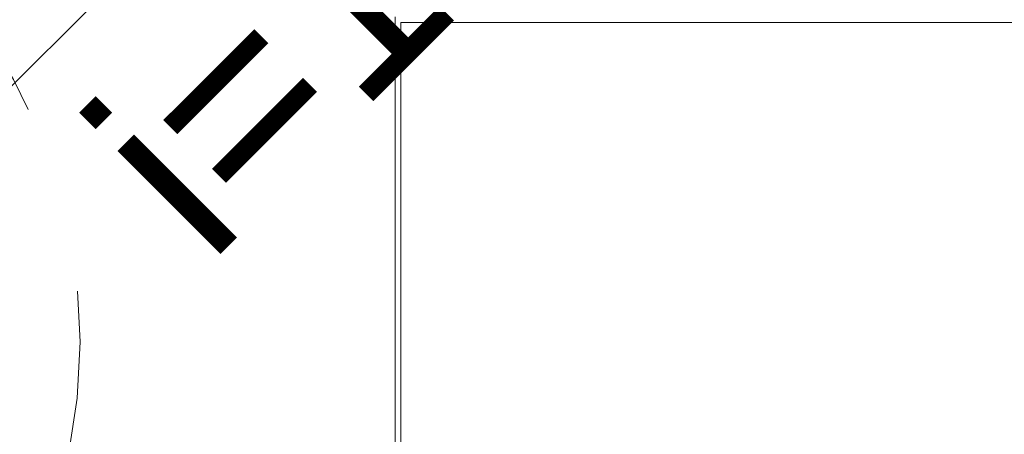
# Model space of a CAD drawing. Header units: millimetres. Extents: x -261 to 187, y -214 to 106.
# Tile 487 of 656: x -217.623 to -217.103, y 0.907 to 1.127. Entities that reach past the tile are written whole.
import ezdxf

# ---------------------------------------------------------------- set-up
doc = ezdxf.new("R2010")
doc.units = ezdxf.units.MM
doc.header["$LTSCALE"] = 0.005
doc.header["$MEASUREMENT"] = 0
doc.linetypes.add('HIDDEN', pattern=[0.9525, 0.635, -0.3175])
doc.linetypes.add('NULL', pattern=[0])
doc.layers.get('0').update_dxf_attribs({"lineweight": 18})
for name, color, linetype, lineweight in [('AP-Condutos Ar condicionado', 4, 'Continuous', 25), ('AP-Textos conduto Ar condicionado', 7, 'Continuous', 9), ('IFC-Elemento construtivo genérico-Contorno', 9, 'Continuous', 5)]:
    doc.layers.add(name, color=color, linetype=linetype, lineweight=lineweight)
doc.styles.add('Arial', font='arial.ttf')

msp = doc.modelspace()

# ---------------------------------------------------------------- linework, layer by layer
at = {"linetype": 'HIDDEN', "ltscale": 0.5}
msp.add_circle((-217.88205, 0.9563), 0.29081, dxfattribs=at)
at = {"layer": 'AP-Condutos Ar condicionado'}
msp.add_line((-217.20881, 1.51001), (-217.80338, 0.91544), dxfattribs=at)
at = {"layer": 'IFC-Elemento construtivo genérico-Contorno', "lineweight": 5}
for p, q in [((-217.42474, 0.6411), (-217.42474, 1.12803)), ((-217.42173, 0.64411), (-217.42173, 1.12502)), ((-217.42173, 1.12502), (-216.74044, 1.12502))]:
    msp.add_line(p, q, dxfattribs=at)

# ---------------------------------------------------------------- texts
at = {"layer": 'AP-Textos conduto Ar condicionado', "linetype": 'NULL', "insert": (-217.41163, 1.10693), "char_height": 0.100191, "width": 0.6301634, "attachment_point": 8, "rotation": 45.0001, "line_spacing_factor": 0.6, "style": 'Arial'}
msp.add_mtext('i=1%', dxfattribs=at)

doc.saveas('drawing.dxf')
